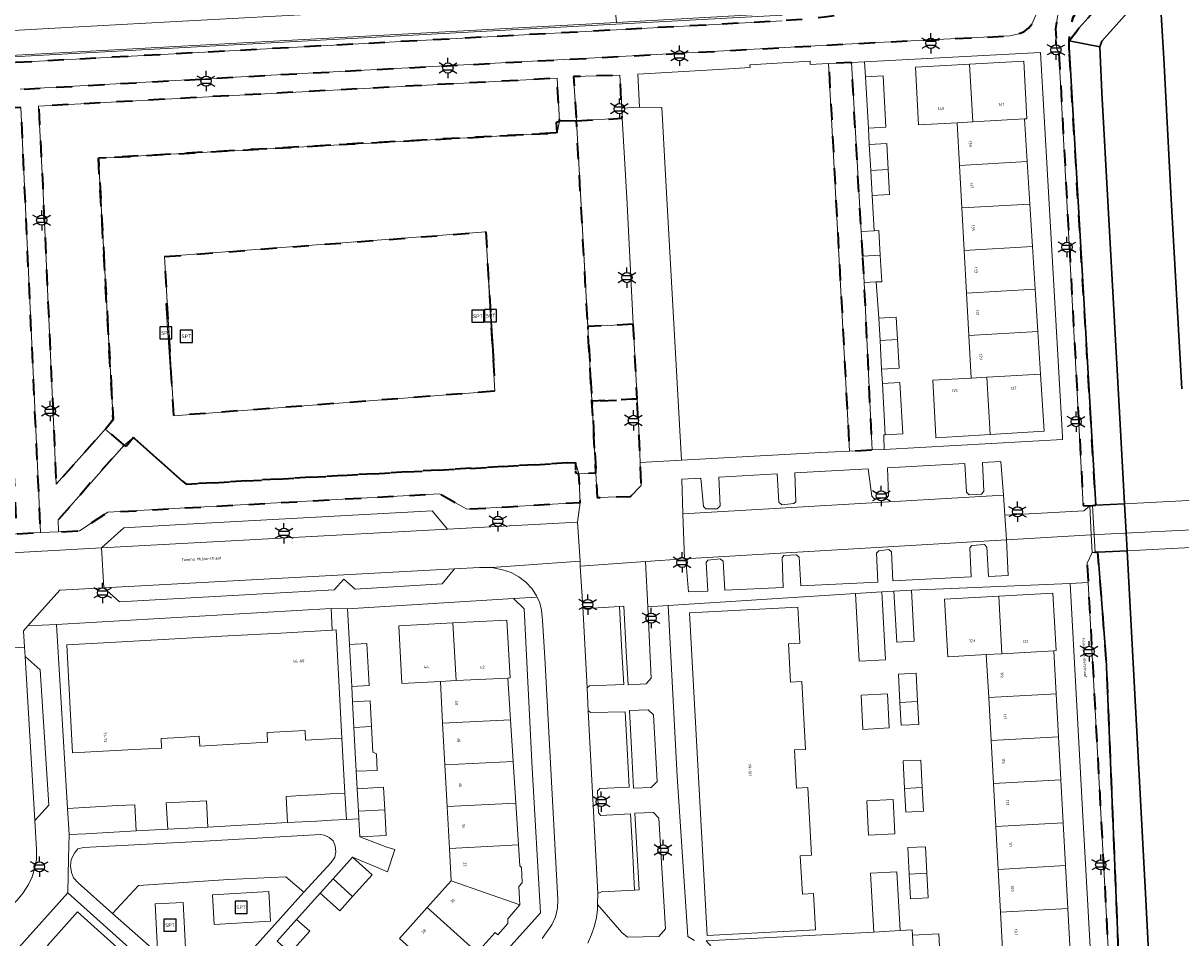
# Model space of a CAD drawing. Extents: x 105780 to 185197, y 477999 to 525027.
# Tile 72 of 562: x 106240 to 106384, y 478938 to 479051. Entities that reach past the tile are written whole.
import ezdxf
from ezdxf.enums import TextEntityAlignment as Align

# ---------------------------------------------------------------- set-up
doc = ezdxf.new("R2010")
doc.units = 0
doc.linetypes.add('XX-HIDDEN', pattern=[4, 2, -2])
for name, color, linetype, lineweight in [('B-GV-GR-HAAG_01-G', 252, 'GR-HAAG1', 13), ('B-GV-GR-MATERIAALGRENS-G', 252, 'XX-HIDDEN', 35), ('B-RO-IE-MEUBILAIR_WEGMEUBILAIR-S', 252, 'Continuous', 25), ('B-RO-IE-TERREINAFSCHEIDING_KUNSTMATIG_HEKWERK-G', 252, 'IE-TERREINAFSCHEIDING-KUNSTMATIG', 18), ('B-WE-GW-WATERGANG_SLOOT_INSTEEK-G', 252, 'Continuous', 30), ('B-XX-KG-KADASTRAAL_BEBOUWING-G', 252, 'Continuous', 20), ('B1-WE-KW-KUNSTWERK_DEK-BRUG', 252, 'Continuous', 18), ('B1-WE-KW-KUNSTWERK_LANDHOOFD-GV', 252, 'Continuous', 18), ('B1-WE-OG-BEBOUWING-T18', 7, 'Continuous', 18), ('B1-WE-OG-TERREIN_ERF-GV', 252, 'Continuous', 18), ('B1-WE-OG-TOPOGRAFIE-T18', 10, 'Continuous', 18), ('B1-WE-VH-VERHARDING_ASFALT-GV', 252, 'Continuous', 18), ('B1-WE-VH-VERHARDING_BEDRIJFSVLOERPLAAT-GV', 252, 'Continuous', 18), ('B1-WE-VH-VERHARDING_BETON-GV', 252, 'Continuous', 18), ('B1-WE-VH-VERHARDING_BETONSTRAATSTEEN-GV', 252, 'Continuous', 18), ('B1-WE-VH-VERHARDING_TEGEL-GV', 252, 'Continuous', 18), ('B1-WE-VH-VERHARDING_TEGEL_RUBBER-GV', 252, 'Continuous', 18)]:
    doc.layers.add(name, color=color, linetype=linetype, lineweight=lineweight)
doc.styles.add('NLCS-ISO', font='NLCS-ISO.ttf')
doc.styles.add('NLCS-ISO-M200-T18', font='NLCS-ISO.ttf', dxfattribs={"height": 0.36})
doc.linetypes.add('GR-HAAG1', pattern='A,6,[176,NLCS.shx,S=0.125,R=0,X=0,Y=0],-2', length=8)
doc.linetypes.add('IE-TERREINAFSCHEIDING-KUNSTMATIG', pattern='A,4,[82,NLCS.SHX,S=0.75,R=90,X=0,Y=0],4,-2', length=10)

# ---------------------------------------------------------------- blocks, each defined once
blk = doc.blocks.new('B-SIE-WEG_LICHTMAST-SO')
at = {"ltscale": 0.1}
for p, q in [((-1.1, 0.63), (-2.19, 1.27)), ((0, 1.27), (0, 2.53)), ((1.1, 0.63), (2.19, 1.27)), ((-1.1, -0.63), (-2.19, -1.27)), ((0, -1.27), (0, -2.53)), ((1.1, -0.63), (2.19, -1.27))]:
    blk.add_line(p, q, dxfattribs=at)
at = {"flags": 128}
for points in [[(-1.16, 0.5), (1.16, 0.5)], [(-1.16, -0.5), (1.16, -0.5)]]:
    blk.add_lwpolyline(points, dxfattribs=at)
at = {"ltscale": 0.1}
blk.add_circle((0, 0), 1.27, dxfattribs=at)
at = {"style": 'NLCS-ISO'}
blk.add_attdef('TYPE', text='', height=1.8, dxfattribs=at).set_placement((0, 2.53), align=Align.BOTTOM_CENTER)
blk = doc.blocks.new('SIE-WEG_SPEELTOESTEL-SO')
at = {"flags": 128}
blk.add_lwpolyline([(-0.75, -0.75), (0.75, -0.75), (0.75, 0.75), (-0.75, 0.75)], close=True, dxfattribs=at)
at = {"style": 'NLCS-ISO'}
blk.add_text('SPT', height=0.45, dxfattribs=at).set_placement((0, 0), align=Align.MIDDLE_CENTER)

msp = doc.modelspace()

# ---------------------------------------------------------------- linework, layer by layer
at = {"layer": 'B-GV-GR-HAAG_01-G', "flags": 128}
for points in [[(106317.487, 478984.455), (106309.388, 478983.889), (106309.698, 478978.821), (106310.181, 478978.602), (106314.267, 478978.855), (106314.796, 478978.884), (106315.099, 478973.248), (106315.321, 478969.11), (106317.576, 478969.234), (106318.206, 478969.937), (106317.766, 478978.827)], [(106318.93, 478957.097), (106318.486, 478965.38), (106317.811, 478966.022), (106315.491, 478965.944), (106315.743, 478961.247), (106316.012, 478956.248), (106318.194, 478956.358)], [(106319.15, 478952.537), (106318.473, 478953.237), (106316.178, 478953.151), (106316.414, 478948.757), (106316.689, 478943.632), (106316.141, 478943.582), (106312.004, 478943.355), (106311.562, 478943.164), (106311.54, 478941.787), (106314.57, 478938.334), (106315.251, 478937.742), (106319.141, 478937.817), (106319.964, 478938.757)], [(106278.999, 478948.34), (106278.888, 478949.111), (106278.639, 478949.707), (106278.165, 478950.113), (106277.51, 478950.402), (106277.062, 478950.505), (106262.634, 478949.675), (106247.595, 478948.89), (106246.887, 478948.704), (106246.454, 478948.179), (106246.074, 478947.401), (106245.992, 478946.561), (106246.113, 478945.781), (106246.357, 478945.096), (106246.912, 478944.487), (106251.211, 478940.672), (106254.43, 478944.182), (106265.638, 478944.914), (106272.74, 478945.224), (106274.987, 478943.322), (106278.393, 478947.019), (106278.848, 478947.693)]]:
    msp.add_lwpolyline(points, close=True, dxfattribs=at)
at = {"layer": 'B-GV-GR-MATERIAALGRENS-G', "flags": 128}
for points in [[(106381.131, 479069.058), (106379.695, 479067.952), (106377.105, 479066.071), (106374.308, 479064.297), (106372.027, 479062.983), (106369.743, 479061.694), (106366.614, 479060.087), (106363.425, 479058.605), (106360.179, 479057.25), (106358.532, 479056.635), (106356.871, 479056.057), (106355.197, 479055.518), (106353.511, 479055.018), (106351.814, 479054.556), (106350.111, 479054.107), (106348.4, 479053.693), (106346.68, 479053.314), (106344.953, 479052.97), (106343.219, 479052.662), (106341.487, 479052.384), (106339.75, 479052.146), (106338.007, 479051.95), (106336.26, 479051.795), (106334.51, 479051.682), (106213.021, 479045.081), (106204.316, 479044.608), (106182.893, 479043.429), (106162.275, 479042.329), (106162.57, 479039.073), (106165.12, 479039.153), (106172.428, 479039.678), (106217.398, 479042.073), (106231.52, 479042.713), (106239.716, 479043.176), (106271.678, 479044.983), (106317.382, 479047.409), (106343.888, 479048.881), (106362.823, 479049.811), (106363.775, 479050.021), (106364.544, 479050.338), (106365.14, 479050.774), (106365.556, 479051.259), (106366.396, 479053.153), (106367.87, 479055.859), (106368.437, 479056.637), (106368.974, 479057.237), (106369.733, 479057.918), (106370.545, 479058.533), (106380.909, 479064.626), (106382.149, 479065.491), (106383.397, 479066.592), (106383.42, 479066.888)], [(106370.219, 479047.762), (106370.183, 479048.373), (106370.2, 479049.222), (106370.306, 479050.631), (106370.631, 479052.055), (106371.262, 479053.092), (106372.136, 479054.192), (106373.278, 479055.258), (106374.564, 479056.36), (106376.177, 479057.245), (106375.185, 479058.675), (106372.634, 479057.307), (106371.743, 479056.707), (106371.026, 479056.157), (106370.365, 479055.481), (106369.75, 479054.671), (106369.283, 479053.859), (106368.863, 479052.912), (106368.492, 479050.709), (106368.652, 479048.161), (106368.921, 479047.733), (106371.486, 479000), (106371.953, 478991.433), (106372.743, 478991.364), (106373.101, 478991.407), (106373.494, 478991.455), (106373.004, 479000)], [(106377.788, 479057.908), (106377.648, 479057.866), (106376.177, 479057.245), (106374.564, 479056.36), (106373.278, 479055.258), (106372.136, 479054.192), (106371.262, 479053.092), (106370.631, 479052.055), (106370.306, 479050.631), (106370.2, 479049.222), (106371.446, 479050.83)], [(106344.508, 479022.419), (106344.323, 479025.483), (106343.113, 479046.518), (106340.277, 479046.371), (106342.861, 478998.183), (106345.704, 478998.335), (106345.617, 479000), (106344.707, 479019.134)], [(106308.9, 479039.275), (106314.61, 479039.57), (106314.541, 479040.82), (106314.313, 479044.94), (106308.551, 479044.752)], [(106306.495, 479037.755), (106306.413, 479039.078), (106306.8, 479039.199), (106306.507, 479044.552), (106260.852, 479042.118), (106242.012, 479041.066), (106242.514, 479031.202), (106243.935, 479000), (106244.195, 478994.07), (106249.5, 479000), (106250.308, 479000.913), (106251.283, 479002.126), (106249.444, 479034.609), (106282.29, 479036.458)], [(106239.818, 479040.926), (106236.822, 479040.775), (106239.266, 478987.911), (106242.262, 478988.065), (106241.701, 479000)], [(106308.9, 479039.275), (106306.8, 479039.199), (106306.413, 479039.078), (106306.495, 479037.755), (106282.29, 479036.458), (106249.444, 479034.609), (106251.283, 479002.126), (106250.308, 479000.913), (106251.375, 479000), (106252.63, 478998.927), (106252.883, 478998.772), (106253.806, 478999.865), (106260.349, 478994.059), (106308.771, 478996.772), (106308.823, 478995.457), (106309.203, 478995.361), (106311.329, 478995.487), (106311.079, 479000), (106310.836, 479004.379), (106310.321, 479013.669)], [(106257.685, 479022.372), (106297.635, 479025.433), (106298.229, 479015.028), (106298.764, 479005.627), (106258.814, 479002.566)], [(106315.971, 479013.96), (106310.321, 479013.669), (106310.836, 479004.379), (106316.449, 479004.668)], [(106316.449, 479004.668), (106310.836, 479004.379), (106311.079, 479000), (106311.329, 478995.487), (106311.469, 478992.398), (106315.641, 478992.538), (106316.971, 478993.919), (106316.839, 478996.759), (106316.689, 479000)], [(106253.806, 478999.865), (106252.883, 478998.772), (106252.63, 478998.927), (106244.437, 478989.639), (106244.501, 478988.128), (106247.103, 478988.287), (106250.63, 478990.574), (106291.887, 478992.889), (106295.266, 478990.975), (106300.451, 478991.254), (106309.378, 478991.811), (106309.203, 478995.361), (106308.823, 478995.457), (106308.771, 478996.772), (106260.349, 478994.059)], [(106326.178, 478863.469), (106363.963, 478905.319), (106374.921, 478917.815), (106376.564, 478919.773), (106376.964, 478920.552), (106377.033, 478921.254), (106376.388, 478934.659), (106375.513, 478955.518), (106374.808, 478972.319), (106373.767, 478985.61), (106373.419, 478985.592), (106373.059, 478985.574), (106372.424, 478984.261), (106372.557, 478981.822), (106373.993, 478955.433), (106375.818, 478921.895), (106347.354, 478890.055), (106339.194, 478880.926), (106314.272, 478853.162), (106292.405, 478828.801), (106283.996, 478819.502), (106284.236, 478815.822), (106286.561, 478818.452), (106287.098, 478819.426), (106287.755, 478820.533), (106289.029, 478822.039)]]:
    msp.add_lwpolyline(points, close=True, dxfattribs=at)
at = {"layer": 'B-RO-IE-TERREINAFSCHEIDING_KUNSTMATIG_HEKWERK-G', "flags": 128}
for points in [[(106306.8, 479039.199), (106306.495, 479037.755), (106249.444, 479034.609), (106251.283, 479002.126), (106250.308, 479000.913)], [(106311.329, 478995.487), (106308.9, 479039.275)], [(106297.952, 479019.753), (106298.652, 479009.45)], [(106257.838, 479016.552), (106258.538, 479006.249)], [(106252.63, 478998.927), (106253.806, 478999.865), (106260.349, 478994.059), (106308.771, 478996.772), (106309.203, 478995.361)]]:
    msp.add_lwpolyline(points, dxfattribs=at)
at = {"layer": 'B-WE-GW-WATERGANG_SLOOT_INSTEEK-G', "flags": 128}
for points in [[(106381.574, 479053.176), (106384.667, 479054.938), (106379.646, 479058.369), (106378.847, 479058.227), (106377.788, 479057.908), (106371.446, 479050.83), (106370.2, 479049.222), (106373.997, 479048.445), (106374.252, 479049.167), (106378.524, 479053.934), (106379.769, 479054.179), (106380.175, 479054.132)], [(106373.997, 479048.445), (106370.2, 479049.222), (106370.183, 479048.373), (106370.219, 479047.762), (106373.004, 479000), (106373.494, 478991.455), (106377.072, 478991.634), (106376.612, 479000), (106374.247, 479042.796)]]:
    msp.add_lwpolyline(points, close=True, dxfattribs=at)
for points in [[(106385.462, 479056.829), (106383.956, 479057.582), (106382.661, 479058.072), (106381.372, 479058.444), (106380.201, 479058.468), (106379.646, 479058.369), (106384.667, 479054.938), (106381.574, 479053.176), (106381.97, 479047.024), (106382.86, 479029.502), (106384.199, 479005.929)], [(106378.524, 479053.934), (106374.252, 479049.167), (106373.997, 479048.445), (106374.247, 479042.796), (106376.612, 479000), (106377.072, 478991.634), (106377.272, 478988.002), (106377.393, 478985.794), (106379.714, 478942.385), (106380.575, 478926.287)], [(106384.199, 479005.929), (106382.86, 479029.502), (106381.97, 479047.024), (106381.574, 479053.176)], [(106380.575, 478926.287), (106379.714, 478942.385), (106377.393, 478985.794), (106373.767, 478985.61), (106374.808, 478972.319), (106375.513, 478955.518), (106376.388, 478934.659)]]:
    msp.add_lwpolyline(points, dxfattribs=at)
at = {"layer": 'B-XX-KG-KADASTRAAL_BEBOUWING-G', "flags": 128}
for points in [[(106357.789, 479046.3), (106351.06, 479045.911), (106351.466, 479038.745), (106356.245, 479039.01), (106358.195, 479039.121)], [(106357.789, 479046.3), (106358.195, 479039.121), (106364.639, 479039.486), (106364.927, 479039.508), (106364.539, 479046.69)], [(106344.863, 479044.733), (106345.214, 479038.343), (106347.391, 479038.462), (106347.04, 479044.852)], [(106364.639, 479039.486), (106358.195, 479039.121), (106356.245, 479039.01), (106356.537, 479033.718), (106364.97, 479034.196)], [(106345.325, 479036.326), (106345.503, 479033.093), (106347.679, 479033.216), (106347.502, 479036.445)], [(106347.679, 479033.216), (106345.503, 479033.093), (106345.674, 479029.976), (106347.851, 479030.095)], [(106364.97, 479034.196), (106356.537, 479033.718), (106356.829, 479028.426), (106365.302, 479028.907)], [(106365.302, 479028.907), (106356.829, 479028.426), (106357.121, 479023.134), (106365.633, 479023.616)], [(106345.918, 479025.57), (106344.323, 479025.483), (106344.508, 479022.419), (106346.704, 479022.544), (106346.536, 479025.604)], [(106365.633, 479023.616), (106357.121, 479023.134), (106357.413, 479017.842), (106365.965, 479018.327)], [(106346.704, 479022.544), (106344.508, 479022.419), (106344.707, 479019.134), (106346.173, 479019.214), (106346.884, 479019.253)], [(106365.965, 479018.327), (106357.413, 479017.842), (106357.705, 479012.55), (106366.296, 479013.037)], [(106346.511, 479014.73), (106346.665, 479011.924), (106348.842, 479012.048), (106348.688, 479014.849)], [(106366.296, 479013.037), (106357.705, 479012.55), (106357.997, 479007.256), (106359.947, 479007.369), (106366.628, 479007.748)], [(106348.842, 479012.048), (106346.665, 479011.924), (106346.86, 479008.379), (106349.037, 479008.498)], [(106359.947, 479007.369), (106357.997, 479007.256), (106353.217, 479007.013), (106353.614, 479000), (106353.623, 478999.837), (106356.346, 479000), (106360.351, 479000.24)], [(106366.628, 479007.748), (106359.947, 479007.369), (106360.351, 479000.24), (106367.073, 479000.642)], [(106346.959, 479006.582), (106347.308, 479000.222), (106349.485, 479000.341), (106349.136, 479006.701)], [(106343.627, 478980.486), (106344.08, 478972.048), (106347.351, 478972.224), (106346.898, 478980.662)], [(106350.588, 478980.896), (106348.402, 478980.778), (106348.745, 478974.432), (106350.931, 478974.55)], [(106361.427, 478980.149), (106354.697, 478979.775), (106355.105, 478972.618), (106359.885, 478972.878), (106361.835, 478972.989)], [(106361.427, 478980.149), (106361.835, 478972.989), (106368.277, 478973.355), (106368.556, 478973.376), (106368.171, 478980.524)], [(106325.159, 478937.935), (106338.623, 478938.657), (106338.402, 478943.169), (106337.005, 478943.092), (106336.743, 478947.845), (106338.14, 478947.922), (106337.675, 478956.35), (106336.278, 478956.273), (106336.016, 478961.016), (106337.413, 478961.093), (106336.943, 478969.531), (106335.55, 478969.454), (106335.288, 478974.207), (106336.685, 478974.284), (106336.439, 478978.787), (106322.975, 478978.065)], [(106293.535, 478976.806), (106293.928, 478969.647), (106300.362, 478969.966), (106300.663, 478970.006), (106300.264, 478977.176)], [(106278.531, 478975.91), (106272.131, 478975.561), (106265.554, 478975.203), (106258.956, 478974.843), (106252.366, 478974.484), (106245.502, 478974.11), (106246.224, 478960.663), (106253.099, 478961.028), (106257.302, 478961.251), (106257.267, 478962.448), (106259.624, 478962.584), (106261.981, 478962.719), (106262.079, 478961.504), (106266.288, 478961.751), (106270.496, 478961.998), (106270.443, 478963.173), (106272.798, 478963.307), (106275.154, 478963.441), (106275.222, 478962.223), (106279.743, 478962.473), (106279.04, 478975.938)], [(106293.535, 478976.806), (106286.806, 478976.437), (106287.198, 478969.294), (106291.981, 478969.55), (106293.928, 478969.647)], [(106280.671, 478974.126), (106280.953, 478968.913), (106283.13, 478969.03), (106282.848, 478974.243)], [(106368.277, 478973.355), (106361.835, 478972.989), (106359.885, 478972.878), (106360.18, 478967.536), (106368.569, 478968)], [(106300.362, 478969.966), (106293.928, 478969.647), (106291.981, 478969.55), (106292.261, 478964.357), (106300.694, 478964.776)], [(106348.961, 478970.431), (106349.15, 478966.926), (106351.336, 478967.047), (106351.147, 478970.549)], [(106281.056, 478966.996), (106281.229, 478963.809), (106283.406, 478963.917), (106283.233, 478967.113)], [(106347.576, 478968.015), (106344.305, 478967.839), (106344.534, 478963.58), (106347.805, 478963.756)], [(106351.336, 478967.047), (106349.15, 478966.926), (106349.304, 478964.085), (106351.49, 478964.203)], [(106368.569, 478968), (106360.18, 478967.536), (106360.476, 478962.194), (106368.861, 478962.658)], [(106300.694, 478964.776), (106292.261, 478964.357), (106292.541, 478959.164), (106301.026, 478959.585)], [(106283.406, 478963.917), (106281.229, 478963.809), (106281.4, 478960.645), (106281.523, 478958.38), (106284.105, 478958.468), (106284.05, 478960.55), (106283.577, 478960.762)], [(106368.861, 478962.658), (106360.476, 478962.194), (106360.771, 478956.852), (106369.153, 478957.315)], [(106349.544, 478959.646), (106349.728, 478956.242), (106351.914, 478956.363), (106351.73, 478959.764)], [(106301.026, 478959.585), (106292.541, 478959.164), (106292.821, 478953.972), (106301.358, 478954.396)], [(106369.153, 478957.315), (106360.771, 478956.852), (106361.067, 478951.51), (106369.445, 478951.973)], [(106280.11, 478955.646), (106278.28, 478955.546), (106276.45, 478955.445), (106274.619, 478955.344), (106272.789, 478955.244), (106272.968, 478951.978), (106274.798, 478952.079), (106276.629, 478952.179), (106278.459, 478952.28), (106280.289, 478952.38)], [(106281.64, 478956.202), (106281.79, 478953.424), (106285.057, 478953.586), (106284.906, 478956.378)], [(106351.914, 478956.363), (106349.728, 478956.242), (106349.887, 478953.3), (106352.073, 478953.418)], [(106251.877, 478954.097), (106249.792, 478953.983), (106247.707, 478953.868), (106245.622, 478953.754), (106245.801, 478950.488), (106247.886, 478950.602), (106249.971, 478950.716), (106252.056, 478950.831), (106254.141, 478950.945), (106253.962, 478954.211)], [(106260.384, 478954.563), (106257.887, 478954.426), (106258.066, 478951.16), (106260.563, 478951.297), (106263.06, 478951.434), (106262.881, 478954.7)], [(106301.358, 478954.396), (106292.821, 478953.972), (106293.101, 478948.779), (106301.69, 478949.206)], [(106348.283, 478954.85), (106345.012, 478954.674), (106345.241, 478950.415), (106348.512, 478950.591)], [(106285.057, 478953.586), (106281.79, 478953.424), (106281.842, 478952.465), (106281.964, 478950.211), (106285.23, 478950.387)], [(106369.445, 478951.973), (106361.067, 478951.51), (106361.362, 478946.168), (106369.736, 478946.631)], [(106301.69, 478949.206), (106293.101, 478948.779), (106293.318, 478944.751), (106301.874, 478941.762), (106301.738, 478944.043), (106302.145, 478944.473), (106302.061, 478946.398), (106301.857, 478946.604)], [(106350.126, 478948.87), (106350.305, 478945.557), (106352.491, 478945.678), (106352.312, 478948.988)], [(106281.053, 478947.681), (106278.639, 478944.991), (106281.072, 478942.8), (106283.49, 478945.494)], [(106348.767, 478945.853), (106345.496, 478945.677), (106345.887, 478938.377), (106349.158, 478938.553)], [(106352.491, 478945.678), (106350.305, 478945.557), (106350.469, 478942.524), (106352.655, 478942.642)], [(106369.736, 478946.631), (106361.362, 478946.168), (106361.658, 478940.826), (106370.028, 478941.289)], [(106278.639, 478944.991), (106277.041, 478943.21), (106279.478, 478941.023), (106281.072, 478942.8)], [(106301.874, 478941.762), (106293.318, 478944.751), (106290.353, 478941.438), (106296.573, 478935.836), (106298.794, 478938.315), (106299.132, 478938.015), (106300.392, 478939.435), (106300.369, 478940.034)], [(106290.353, 478941.438), (106286.886, 478937.563), (106293.103, 478931.963), (106296.573, 478935.836)], [(106370.028, 478941.289), (106361.658, 478940.826), (106361.953, 478935.485), (106370.32, 478935.948)], [(106253.662, 478936.087), (106253.036, 478935.322), (106246.863, 478940.877), (106243.113, 478936.708), (106249.299, 478931.144), (106249.185, 478931.016), (106250.726, 478929.74), (106255.196, 478934.748)], [(106274.099, 478939.931), (106271.692, 478937.248), (106273.314, 478935.788), (106275.724, 478938.473)], [(106350.713, 478937.994), (106350.881, 478934.872), (106354.155, 478935.054), (106353.986, 478938.17)]]:
    msp.add_lwpolyline(points, close=True, dxfattribs=at)
at = {"layer": 'B1-WE-KW-KUNSTWERK_DEK-BRUG', "flags": 128}
msp.add_lwpolyline([(106373.419, 478985.592), (106389.309, 478986.397), (106389.738, 478986.419), (106389.63, 478988.606), (106389.449, 478992.253), (106389.02, 478992.232), (106373.101, 478991.407), (106372.743, 478991.364), (106372.938, 478987.79), (106373.059, 478985.574)], close=True, dxfattribs=at)
at = {"layer": 'B1-WE-KW-KUNSTWERK_LANDHOOFD-GV', "flags": 128}
msp.add_lwpolyline([(106373.101, 478991.407), (106372.743, 478991.364), (106372.938, 478987.79), (106373.059, 478985.574), (106373.419, 478985.592)], close=True, dxfattribs=at)
at = {"layer": 'B1-WE-OG-TERREIN_ERF-GV', "flags": 128}
for points in [[(106366.622, 479047.767), (106344.742, 479046.606), (106344.863, 479044.733), (106347.04, 479044.852), (106347.391, 479038.462), (106345.214, 479038.343), (106345.325, 479036.326), (106347.502, 479036.445), (106347.679, 479033.216), (106347.851, 479030.095), (106345.674, 479029.976), (106345.918, 479025.57), (106346.536, 479025.604), (106346.704, 479022.544), (106346.884, 479019.253), (106346.173, 479019.214), (106346.511, 479014.73), (106348.688, 479014.849), (106348.842, 479012.048), (106349.037, 479008.498), (106346.86, 479008.379), (106346.959, 479006.582), (106349.136, 479006.701), (106349.485, 479000.341), (106347.308, 479000.222), (106347.147, 479000.213), (106347.152, 479000), (106347.193, 478998.394), (106369.369, 478999.612), (106369.347, 479000)], [(106340.277, 479046.371), (106339.479, 479046.33), (106337.997, 479046.253), (106337.97, 479046.688), (106330.484, 479046.22), (106330.506, 479045.87), (106326.534, 479045.622), (106316.538, 479045.052), (106316.764, 479040.935), (106319.527, 479040.898), (106319.993, 479032.536), (106321.807, 479000), (106321.97, 478997.064), (106339.305, 478997.992), (106342.001, 478998.137), (106342.861, 478998.183)], [(106344.863, 479044.733), (106344.742, 479046.606), (106343.113, 479046.518), (106344.323, 479025.483), (106345.918, 479025.57), (106345.674, 479029.976), (106345.503, 479033.093), (106345.325, 479036.326), (106345.214, 479038.343)], [(106357.997, 479007.256), (106357.705, 479012.55), (106357.413, 479017.842), (106357.121, 479023.134), (106356.829, 479028.426), (106356.537, 479033.718), (106356.245, 479039.01), (106351.466, 479038.745), (106351.06, 479045.911), (106357.789, 479046.3), (106364.539, 479046.69), (106364.927, 479039.508), (106364.639, 479039.486), (106364.97, 479034.196), (106365.302, 479028.907), (106365.633, 479023.616), (106365.965, 479018.327), (106366.296, 479013.037), (106366.628, 479007.748), (106367.073, 479000.642), (106360.351, 479000.24), (106356.346, 479000), (106353.623, 478999.837), (106353.614, 479000), (106353.217, 479007.013)], [(106346.173, 479019.214), (106344.707, 479019.134), (106345.617, 479000), (106345.704, 478998.335), (106347.193, 478998.394), (106347.152, 479000), (106347.147, 479000.213), (106347.308, 479000.222), (106346.959, 479006.582), (106346.86, 479008.379), (106346.665, 479011.924), (106346.511, 479014.73)], [(106279.743, 478962.473), (106275.222, 478962.223), (106275.154, 478963.441), (106272.798, 478963.307), (106270.443, 478963.173), (106270.496, 478961.998), (106266.288, 478961.751), (106262.079, 478961.504), (106261.981, 478962.719), (106259.624, 478962.584), (106257.267, 478962.448), (106257.302, 478961.251), (106253.099, 478961.028), (106246.224, 478960.663), (106245.502, 478974.11), (106252.366, 478974.484), (106258.956, 478974.843), (106265.554, 478975.203), (106272.131, 478975.561), (106278.531, 478975.91), (106278.384, 478978.589), (106244.235, 478976.639), (106245.622, 478953.754), (106247.707, 478953.868), (106249.792, 478953.983), (106251.877, 478954.097), (106253.962, 478954.211), (106254.141, 478950.945), (106258.066, 478951.16), (106257.887, 478954.426), (106260.384, 478954.563), (106262.881, 478954.7), (106263.06, 478951.434), (106272.968, 478951.978), (106272.789, 478955.244), (106274.619, 478955.344), (106276.45, 478955.445), (106278.28, 478955.546), (106280.11, 478955.646)], [(106281.64, 478956.202), (106281.523, 478958.38), (106281.4, 478960.645), (106281.229, 478963.809), (106281.056, 478966.996), (106280.953, 478968.913), (106280.671, 478974.126), (106280.43, 478978.582), (106278.384, 478978.589), (106278.531, 478975.91), (106279.04, 478975.938), (106279.743, 478962.473), (106280.11, 478955.646), (106280.289, 478952.38), (106281.842, 478952.465), (106281.79, 478953.424)], [(106325.159, 478937.935), (106322.975, 478978.065), (106336.439, 478978.787), (106336.685, 478974.284), (106335.288, 478974.207), (106335.55, 478969.454), (106336.943, 478969.531), (106337.413, 478961.093), (106336.016, 478961.016), (106336.278, 478956.273), (106337.675, 478956.35), (106338.14, 478947.922), (106336.743, 478947.845), (106337.005, 478943.092), (106338.402, 478943.169), (106338.623, 478938.657)], [(106349.15, 478966.926), (106348.961, 478970.431), (106351.147, 478970.549), (106351.336, 478967.047), (106351.49, 478964.203), (106349.304, 478964.085)], [(106347.576, 478968.015), (106347.805, 478963.756), (106344.534, 478963.58), (106344.305, 478967.839)], [(106351.914, 478956.363), (106352.073, 478953.418), (106349.887, 478953.3), (106349.728, 478956.242), (106349.544, 478959.646), (106351.73, 478959.764)], [(106348.283, 478954.85), (106348.512, 478950.591), (106345.241, 478950.415), (106345.012, 478954.674)], [(106350.305, 478945.557), (106350.126, 478948.87), (106352.312, 478948.988), (106352.491, 478945.678), (106352.655, 478942.642), (106350.469, 478942.524)]]:
    msp.add_lwpolyline(points, close=True, dxfattribs=at)
for points in [[(106373.602, 478922.502), (106371.967, 478951.299), (106370.302, 478981.727), (106350.588, 478980.896), (106350.931, 478974.55), (106348.745, 478974.432), (106348.402, 478980.778), (106346.898, 478980.662), (106347.351, 478972.224), (106344.08, 478972.048), (106343.627, 478980.486), (106320.296, 478978.989), (106321.433, 478957.706), (106322.768, 478937.829), (106323.572, 478937.332)], [(106361.953, 478935.485), (106361.658, 478940.826), (106361.362, 478946.168), (106361.067, 478951.51), (106360.771, 478956.852), (106360.476, 478962.194), (106360.18, 478967.536), (106359.885, 478972.878), (106355.105, 478972.618), (106354.697, 478979.775), (106361.427, 478980.149), (106368.171, 478980.524), (106368.556, 478973.376), (106368.277, 478973.355), (106368.569, 478968), (106368.861, 478962.658), (106369.153, 478957.315), (106369.445, 478951.973), (106369.736, 478946.631), (106370.028, 478941.289), (106370.32, 478935.948)], [(106279.764, 478913.326), (106304.428, 478940.747), (106303.382, 478958.762), (106302.395, 478978.568), (106301.067, 478979.833), (106280.43, 478978.582), (106280.671, 478974.126), (106282.848, 478974.243), (106283.13, 478969.03), (106280.953, 478968.913), (106281.056, 478966.996), (106283.233, 478967.113), (106283.406, 478963.917), (106283.577, 478960.762), (106284.05, 478960.55), (106284.105, 478958.468), (106281.523, 478958.38), (106281.64, 478956.202), (106284.906, 478956.378), (106285.057, 478953.586), (106285.23, 478950.387), (106281.964, 478950.211), (106285.309, 478948.922), (106286.297, 478948.619), (106285.424, 478945.877), (106284.256, 478946.348), (106281.053, 478947.681), (106283.49, 478945.494), (106281.072, 478942.8), (106279.478, 478941.023), (106277.041, 478943.21), (106274.099, 478939.931), (106275.724, 478938.473), (106273.314, 478935.788)], [(106286.886, 478937.563), (106290.353, 478941.438), (106293.318, 478944.751), (106293.101, 478948.779), (106292.821, 478953.972), (106292.541, 478959.164), (106292.261, 478964.357), (106291.981, 478969.55), (106287.198, 478969.294), (106286.806, 478976.437), (106293.535, 478976.806), (106300.264, 478977.176), (106300.663, 478970.006), (106300.362, 478969.966), (106300.694, 478964.776), (106301.026, 478959.585), (106301.358, 478954.396), (106301.69, 478949.206), (106301.857, 478946.604), (106302.061, 478946.398), (106302.145, 478944.473), (106301.738, 478944.043), (106301.874, 478941.762), (106300.369, 478940.034), (106300.392, 478939.435), (106299.132, 478938.015), (106298.794, 478938.315), (106296.573, 478935.836)], [(106325.029, 478937.294), (106338.656, 478937.988), (106345.887, 478938.377), (106345.496, 478945.677), (106348.767, 478945.853), (106349.158, 478938.553), (106350.678, 478938.635), (106350.713, 478937.994), (106353.986, 478938.17), (106354.155, 478935.054)], [(106253.662, 478936.087), (106245.662, 478943.259), (106200.691, 478893.177)], [(106243.113, 478936.708), (106246.863, 478940.877), (106253.036, 478935.322)]]:
    msp.add_lwpolyline(points, dxfattribs=at)
at = {"layer": 'B1-WE-VH-VERHARDING_ASFALT-GV', "flags": 128}
for points in [[(106372.938, 478987.79), (106389.63, 478988.606), (106389.449, 478992.253), (106389.02, 478992.232), (106373.101, 478991.407), (106372.743, 478991.364)], [(106309.054, 478989.337), (106292.862, 478988.467), (106249.822, 478986.154), (106250.142, 478981.177), (106293.747, 478983.524), (106296.864, 478983.725), (106298.4, 478983.691), (106309.351, 478984.491)], [(106373.059, 478985.574), (106373.419, 478985.592), (106389.309, 478986.397), (106389.738, 478986.419), (106389.63, 478988.606), (106372.938, 478987.79)]]:
    msp.add_lwpolyline(points, close=True, dxfattribs=at)
msp.add_lwpolyline([(106310.306, 478937.001), (106310.778, 478938.069), (106311.141, 478939.16), (106311.391, 478940.167), (106311.529, 478941.236), (106311.54, 478941.787), (106311.562, 478943.164), (106310.382, 478965.87), (106310.231, 478968.723), (106309.698, 478978.821), (106309.388, 478983.889), (106309.351, 478984.491), (106298.4, 478983.691), (106299.712, 478983.428), (106300.773, 478983.093), (106301.726, 478982.555), (106302.608, 478981.896), (106303.381, 478981.073), (106303.94, 478980.199), (106304.025, 478980.012), (106304.342, 478979.316), (106304.578, 478978.415), (106304.697, 478977.133), (106304.97, 478972.507), (106306.6, 478942.373), (106306.559, 478941.328), (106306.284, 478940.251), (106305.846, 478939.264), (106304.66, 478937.586)], dxfattribs=at)
at = {"layer": 'B1-WE-VH-VERHARDING_BEDRIJFSVLOERPLAAT-GV', "flags": 128}
msp.add_lwpolyline([(106377.072, 478991.634), (106373.494, 478991.455), (106373.101, 478991.407), (106373.419, 478985.592), (106373.767, 478985.61), (106377.393, 478985.794), (106377.272, 478988.002)], close=True, dxfattribs=at)
at = {"layer": 'B1-WE-VH-VERHARDING_BETON-GV', "flags": 128}
for points in [[(106313.606, 479054.592), (106313.324, 479057.681), (106206.487, 479051.821), (106206.862, 479048.744), (106221.654, 479049.55), (106246.246, 479050.901), (106258.373, 479051.565), (106279.98, 479052.743), (106290.053, 479053.292), (106300.949, 479053.891), (106310.276, 479054.408)], [(106313.889, 479051.503), (106313.606, 479054.592), (106310.276, 479054.408), (106300.949, 479053.891), (106290.053, 479053.292), (106279.98, 479052.743), (106258.373, 479051.565), (106246.246, 479050.901), (106221.654, 479049.55), (106206.862, 479048.744), (106207.236, 479045.667)]]:
    msp.add_lwpolyline(points, close=True, dxfattribs=at)
at = {"layer": 'B1-WE-VH-VERHARDING_BETONSTRAATSTEEN-GV', "flags": 128}
for points in [[(106334.474, 479052.391), (106334.43, 479052.655), (106313.889, 479051.503), (106207.236, 479045.667), (106204.244, 479045.505), (106204.258, 479045.328)], [(106314.61, 479039.57), (106308.9, 479039.275), (106310.321, 479013.669), (106315.971, 479013.96), (106315.199, 479028.953)], [(106345.185, 478995.97), (106336.068, 478995.473), (106336.206, 478991.876), (106335.952, 478991.675), (106334.447, 478991.514), (106334.095, 478991.829), (106333.882, 478995.354), (106326.599, 478994.957), (106326.795, 478991.38), (106326.401, 478991.024), (106324.988, 478990.986), (106324.706, 478991.275), (106324.383, 478994.836), (106322.001, 478994.706), (106322.157, 478990.383), (106362.013, 478992.712), (106361.712, 478996.892), (106359.399, 478996.746), (106359.583, 478993.207), (106359.3, 478992.808), (106357.751, 478992.742), (106357.438, 478993.059), (106357.203, 478996.626), (106347.577, 478996.101), (106347.708, 478992.625), (106347.458, 478992.345), (106345.968, 478992.264), (106345.635, 478992.599)], [(106362.194, 478990.203), (106362.013, 478992.712), (106322.157, 478990.383), (106322.359, 478984.796), (106362.415, 478987.138)], [(106290.971, 478990.743), (106259.729, 478989.061), (106252.622, 478988.626), (106249.822, 478986.154), (106292.862, 478988.467)], [(106357.828, 478986.157), (106358.077, 478986.456), (106359.675, 478986.553), (106359.966, 478986.254), (106360.166, 478982.608), (106362.588, 478982.711), (106362.415, 478987.138), (106322.359, 478984.796), (106322.525, 478984.647), (106322.831, 478980.662), (106325.244, 478980.775), (106325.039, 478984.333), (106325.269, 478984.63), (106326.803, 478984.803), (106327.145, 478984.478), (106327.372, 478980.881), (106334.628, 478981.239), (106334.485, 478984.928), (106334.717, 478985.187), (106336.293, 478985.303), (106336.615, 478984.996), (106336.819, 478981.438), (106346.381, 478981.893), (106346.223, 478985.502), (106346.502, 478985.793), (106347.772, 478985.941), (106348.082, 478985.663), (106348.28, 478982.036), (106357.987, 478982.528)], [(106244.634, 478980.885), (106250.142, 478981.177), (106249.822, 478986.154), (106226.765, 478984.863), (106227.091, 478979.817), (106230.171, 478979.976), (106232.684, 478977.733), (106235.061, 478975.612), (106235.204, 478973.47), (106240.274, 478973.817), (106240.133, 478975.821), (106240.68, 478976.436)], [(106279.973, 478982.256), (106281.368, 478981.005), (106292.197, 478981.667), (106293.747, 478983.524), (106250.142, 478981.177), (106252.066, 478979.429), (106278.768, 478980.912)], [(106314.267, 478978.855), (106310.181, 478978.602), (106309.698, 478978.821), (106310.231, 478968.723), (106310.51, 478969.004), (106314.782, 478969.16), (106314.566, 478973.218)], [(106240.355, 478972.657), (106241.532, 478952.232), (106243.284, 478954.166), (106242.217, 478970.97)], [(106314.963, 478965.748), (106310.703, 478965.662), (106310.382, 478965.87), (106311.562, 478943.164), (106312.004, 478943.355), (106316.141, 478943.582), (106315.868, 478948.726), (106315.636, 478953.082), (106311.929, 478952.885), (106311.653, 478953.178), (106311.506, 478955.937), (106311.801, 478956.214), (106315.46, 478956.408), (106315.204, 478961.217)]]:
    msp.add_lwpolyline(points, close=True, dxfattribs=at)
msp.add_lwpolyline([(106229.367, 478930.545), (106238.243, 478941.197), (106239.341, 478942.319), (106240.076, 478943.264), (106240.758, 478944.274), (106241.216, 478945.243), (106241.55, 478946.343), (106241.727, 478947.415), (106241.766, 478948.685), (106241.532, 478952.232), (106240.355, 478972.657), (106240.274, 478973.817), (106235.204, 478973.47), (106235.279, 478972.34), (106236.461, 478952.003), (106236.581, 478949.994), (106236.516, 478948.673), (106236.319, 478947.601), (106235.951, 478946.607), (106235.512, 478945.826), (106234.432, 478944.538), (106196.098, 478901.931)], dxfattribs=at)
at = {"layer": 'B1-WE-VH-VERHARDING_TEGEL-GV', "flags": 128}
for points in [[(106334.474, 479052.391), (106204.258, 479045.328), (106204.316, 479044.608), (106213.021, 479045.081), (106334.51, 479051.682)], [(106366.396, 479053.153), (106365.556, 479051.259), (106365.14, 479050.774), (106364.544, 479050.338), (106363.775, 479050.021), (106362.823, 479049.811), (106343.888, 479048.881), (106317.382, 479047.409), (106271.678, 479044.983), (106239.716, 479043.176)], [(106239.818, 479040.926), (106241.701, 479000), (106242.262, 478988.065), (106244.501, 478988.128), (106244.437, 478989.639), (106252.63, 478998.927), (106251.375, 479000), (106250.308, 479000.913), (106249.5, 479000), (106244.195, 478994.07), (106243.935, 479000), (106242.514, 479031.202), (106242.012, 479041.066), (106260.852, 479042.118), (106306.507, 479044.552), (106306.8, 479039.199), (106308.9, 479039.275), (106308.551, 479044.752), (106314.313, 479044.94), (106314.541, 479040.82), (106316.764, 479040.935), (106316.538, 479045.052), (106326.534, 479045.622), (106330.506, 479045.87), (106330.484, 479046.22), (106337.97, 479046.688), (106337.997, 479046.253), (106339.479, 479046.33), (106340.277, 479046.371), (106343.113, 479046.518), (106344.742, 479046.606), (106366.622, 479047.767), (106369.347, 479000), (106369.369, 478999.612), (106347.193, 478998.394), (106345.704, 478998.335), (106342.861, 478998.183), (106342.001, 478998.137), (106339.305, 478997.992), (106321.97, 478997.064), (106316.839, 478996.759), (106316.971, 478993.919), (106315.641, 478992.538), (106311.469, 478992.398), (106311.329, 478995.487), (106309.203, 478995.361), (106309.378, 478991.811), (106309.054, 478989.337), (106309.351, 478984.491), (106309.388, 478983.889), (106317.487, 478984.455), (106322.359, 478984.796), (106322.157, 478990.383), (106322.001, 478994.706), (106324.383, 478994.836), (106324.706, 478991.275), (106324.988, 478990.986), (106326.401, 478991.024), (106326.795, 478991.38), (106326.599, 478994.957), (106333.882, 478995.354), (106334.095, 478991.829), (106334.447, 478991.514), (106335.952, 478991.675), (106336.206, 478991.876), (106336.068, 478995.473), (106345.185, 478995.97), (106345.635, 478992.599), (106345.968, 478992.264), (106347.458, 478992.345), (106347.708, 478992.625), (106347.577, 478996.101), (106357.203, 478996.626), (106357.438, 478993.059), (106357.751, 478992.742), (106359.3, 478992.808), (106359.583, 478993.207), (106359.399, 478996.746), (106361.712, 478996.892), (106362.013, 478992.712), (106362.194, 478990.203), (106372.018, 478990.751), (106372.743, 478991.364), (106371.953, 478991.433), (106371.486, 479000), (106368.921, 479047.733), (106368.652, 479048.161), (106368.492, 479050.709), (106368.863, 479052.912)], [(106375.818, 478921.895), (106373.993, 478955.433), (106372.557, 478981.822), (106370.302, 478981.727), (106371.967, 478951.299), (106373.602, 478922.502)], [(106304.66, 478937.586), (106305.846, 478939.264), (106306.284, 478940.251), (106306.559, 478941.328), (106306.6, 478942.373), (106304.97, 478972.507), (106304.697, 478977.133), (106304.578, 478978.415), (106304.342, 478979.316), (106304.025, 478980.012), (106301.067, 478979.833), (106302.395, 478978.568), (106303.382, 478958.762), (106304.428, 478940.747), (106279.764, 478913.326)], [(106323.572, 478937.332), (106322.768, 478937.829), (106321.433, 478957.706), (106320.296, 478978.989), (106317.766, 478978.827), (106318.206, 478969.937), (106317.576, 478969.234), (106315.321, 478969.11), (106315.099, 478973.248), (106314.796, 478978.884), (106314.267, 478978.855), (106314.566, 478973.218), (106314.782, 478969.16), (106310.51, 478969.004), (106310.231, 478968.723), (106310.382, 478965.87), (106310.703, 478965.662), (106314.963, 478965.748), (106315.204, 478961.217), (106315.46, 478956.408), (106311.801, 478956.214), (106311.506, 478955.937), (106311.653, 478953.178), (106311.929, 478952.885), (106315.636, 478953.082), (106315.868, 478948.726), (106316.141, 478943.582), (106316.689, 478943.632), (106316.414, 478948.757), (106316.178, 478953.151), (106318.473, 478953.237), (106319.15, 478952.537), (106319.964, 478938.757), (106319.141, 478937.817), (106315.251, 478937.742), (106314.57, 478938.334), (106311.54, 478941.787), (106311.529, 478941.236), (106311.391, 478940.167), (106311.141, 478939.16), (106310.778, 478938.069), (106310.306, 478937.001)], [(106200.691, 478893.177), (106245.662, 478943.259), (106245.744, 478947.517), (106245.801, 478950.488), (106245.622, 478953.754), (106244.235, 478976.639), (106240.68, 478976.436), (106240.133, 478975.821), (106240.274, 478973.817), (106240.355, 478972.657), (106242.217, 478970.97), (106243.284, 478954.166), (106241.532, 478952.232), (106241.766, 478948.685), (106241.727, 478947.415), (106241.55, 478946.343), (106241.216, 478945.243), (106240.758, 478944.274), (106240.076, 478943.264), (106239.341, 478942.319), (106238.243, 478941.197), (106238.341, 478938.685), (106231.189, 478930.664)], [(106271.692, 478937.248), (106274.099, 478939.931), (106277.041, 478943.21), (106278.639, 478944.991), (106281.053, 478947.681), (106284.256, 478946.348), (106285.424, 478945.877), (106286.297, 478948.619), (106285.309, 478948.922), (106281.964, 478950.211), (106281.842, 478952.465), (106280.289, 478952.38), (106278.459, 478952.28), (106276.629, 478952.179), (106274.798, 478952.079), (106272.968, 478951.978), (106263.06, 478951.434), (106260.563, 478951.297), (106258.066, 478951.16), (106254.141, 478950.945), (106252.056, 478950.831), (106249.971, 478950.716), (106247.886, 478950.602), (106245.801, 478950.488), (106245.744, 478947.517), (106245.662, 478943.259), (106253.662, 478936.087)]]:
    msp.add_lwpolyline(points, dxfattribs=at)
for points in [[(106316.764, 479040.935), (106314.541, 479040.82), (106314.61, 479039.57), (106315.199, 479028.953), (106315.971, 479013.96), (106316.449, 479004.668), (106316.689, 479000), (106316.839, 478996.759), (106321.97, 478997.064), (106321.807, 479000), (106319.993, 479032.536), (106319.527, 479040.898)], [(106252.622, 478988.626), (106259.729, 478989.061), (106290.971, 478990.743), (106292.862, 478988.467), (106309.054, 478989.337), (106309.378, 478991.811), (106300.451, 478991.254), (106295.266, 478990.975), (106291.887, 478992.889), (106250.63, 478990.574), (106247.103, 478988.287), (106244.501, 478988.128), (106242.262, 478988.065), (106239.266, 478987.911), (106215.035, 478986.661), (106202.839, 478986.002), (106183.783, 478984.974), (106173.694, 478984.43), (106173.827, 478981.995), (106178.657, 478982.289), (106190.567, 478982.862), (106226.765, 478984.863), (106249.822, 478986.154)], [(106372.743, 478991.364), (106372.018, 478990.751), (106362.194, 478990.203), (106362.415, 478987.138), (106372.938, 478987.79)], [(106359.966, 478986.254), (106359.675, 478986.553), (106358.077, 478986.456), (106357.828, 478986.157), (106357.987, 478982.528), (106348.28, 478982.036), (106348.082, 478985.663), (106347.772, 478985.941), (106346.502, 478985.793), (106346.223, 478985.502), (106346.381, 478981.893), (106336.819, 478981.438), (106336.615, 478984.996), (106336.293, 478985.303), (106334.717, 478985.187), (106334.485, 478984.928), (106334.628, 478981.239), (106327.372, 478980.881), (106327.145, 478984.478), (106326.803, 478984.803), (106325.269, 478984.63), (106325.039, 478984.333), (106325.244, 478980.775), (106322.831, 478980.662), (106322.525, 478984.647), (106322.359, 478984.796), (106317.487, 478984.455), (106317.766, 478978.827), (106320.296, 478978.989), (106343.627, 478980.486), (106346.898, 478980.662), (106348.402, 478980.778), (106350.588, 478980.896), (106370.302, 478981.727), (106372.557, 478981.822), (106372.424, 478984.261), (106373.059, 478985.574), (106372.938, 478987.79), (106362.415, 478987.138), (106362.588, 478982.711), (106360.166, 478982.608)], [(106293.747, 478983.524), (106292.197, 478981.667), (106281.368, 478981.005), (106279.973, 478982.256), (106278.768, 478980.912), (106252.066, 478979.429), (106250.142, 478981.177), (106244.634, 478980.885), (106240.68, 478976.436), (106244.235, 478976.639), (106278.384, 478978.589), (106280.43, 478978.582), (106301.067, 478979.833), (106304.025, 478980.012), (106303.94, 478980.199), (106303.381, 478981.073), (106302.608, 478981.896), (106301.726, 478982.555), (106300.773, 478983.093), (106299.712, 478983.428), (106298.4, 478983.691), (106296.864, 478983.725)], [(106316.012, 478956.248), (106315.743, 478961.247), (106315.491, 478965.944), (106317.811, 478966.022), (106318.486, 478965.38), (106318.93, 478957.097), (106318.194, 478956.358)], [(106278.999, 478948.34), (106278.848, 478947.693), (106278.393, 478947.019), (106274.987, 478943.322), (106266.666, 478934.036), (106264.461, 478931.575), (106261.64, 478931.381), (106255.403, 478937.007), (106251.211, 478940.672), (106246.912, 478944.487), (106246.357, 478945.096), (106246.113, 478945.781), (106245.992, 478946.561), (106246.074, 478947.401), (106246.454, 478948.179), (106246.887, 478948.704), (106247.595, 478948.89), (106262.634, 478949.675), (106277.062, 478950.505), (106277.51, 478950.402), (106278.165, 478950.113), (106278.639, 478949.707), (106278.888, 478949.111)], [(106274.987, 478943.322), (106272.74, 478945.224), (106265.638, 478944.914), (106254.43, 478944.182), (106251.211, 478940.672), (106255.403, 478937.007), (106261.64, 478931.381), (106264.461, 478931.575), (106266.666, 478934.036)], [(106263.628, 478943.019), (106263.83, 478939.325), (106270.86, 478939.711), (106270.657, 478943.405)], [(106263.628, 478943.019), (106270.657, 478943.405), (106270.86, 478939.711), (106263.83, 478939.325)], [(106256.498, 478941.877), (106256.804, 478936.216), (106260.299, 478936.405), (106259.993, 478942.066)], [(106256.498, 478941.877), (106259.993, 478942.066), (106260.299, 478936.405), (106256.804, 478936.216)], [(106350.881, 478934.872), (106350.713, 478937.994), (106350.678, 478938.635), (106349.158, 478938.553), (106345.887, 478938.377), (106338.656, 478937.988), (106325.029, 478937.294), (106326.977, 478935.091), (106341.441, 478922.147), (106349.045, 478930.695), (106351.036, 478932.008)]]:
    msp.add_lwpolyline(points, close=True, dxfattribs=at)
at = {"layer": 'B1-WE-VH-VERHARDING_TEGEL_RUBBER-GV', "flags": 128}
msp.add_lwpolyline([(106257.685, 479022.372), (106258.814, 479002.566), (106298.764, 479005.627), (106298.229, 479015.028), (106297.635, 479025.433)], close=True, dxfattribs=at)

# ---------------------------------------------------------------- block references
at = {"layer": 'B-RO-IE-MEUBILAIR_WEGMEUBILAIR-S', "xscale": 0.5, "yscale": 0.5, "zscale": 0.5}
for p in [(106352.979, 479048.894), (106368.548, 479048.085), (106321.728, 479047.347), (106292.924, 479045.829), (106262.839, 479044.19), (106314.243, 479040.763), (106242.402, 479026.896), (106369.922, 479023.551), (106315.188, 479019.764), (106243.467, 479003.16), (106315.988, 479002), (106371.057, 479001.853), (106346.824, 478992.615), (106363.765, 478990.633), (106299.134, 478989.451), (106272.531, 478987.973), (106322.038, 478984.345), (106249.96, 478980.552), (106310.31, 478979.101), (106318.19, 478977.409), (106372.671, 478973.276), (106311.978, 478954.602), (106319.682, 478948.574), (106242.103, 478946.485), (106374.12, 478946.733)]:
    msp.add_blockref('B-SIE-WEG_LICHTMAST-SO', p, dxfattribs=at)
at = {"layer": 'B-RO-IE-MEUBILAIR_WEGMEUBILAIR-S'}
for p in [(106296.652, 479014.952), (106298.229, 479015.028), (106257.841, 479012.881), (106260.384, 479012.457), (106267.212, 478941.444), (106258.349, 478939.238)]:
    msp.add_blockref('SIE-WEG_SPEELTOESTEL-SO', p, dxfattribs=at)

# ---------------------------------------------------------------- texts
at = {"layer": 'B1-WE-OG-BEBOUWING-T18', "style": 'NLCS-ISO-M200-T18'}
for s, rotation, p in [('143', 3.2, (106354.245, 479040.767)), ('141', 3.2, (106361.773, 479041.305)), ('139', 273.2, (106357.89, 479036.406)), ('137', 273.2, (106358.07, 479031.226)), ('135', 273.2, (106358.256, 479025.934)), ('133', 273.2, (106358.608, 479020.707)), ('131', 273.2, (106358.794, 479015.415)), ('129', 273.2, (106359.218, 479009.911)), ('125', 3.2, (106355.961, 479005.707)), ('127', 3.2, (106363.277, 479006.008)), ('123', 3.2, (106358.124, 478974.601)), ('121', 3.2, (106364.74, 478974.488)), ('46-60', 3.2, (106274.356, 478972.077)), ('44', 3.2, (106290.236, 478971.334)), ('42', 3.2, (106297.2, 478971.306)), ('119', 273.2, (106361.834, 478970.353)), ('40', 273.2, (106294.008, 478966.88)), ('117', 273.2, (106362.198, 478965.156)), ('71-73', 273.1, (106250.289, 478962.615)), ('38', 273.2, (106294.269, 478962.254)), ('115', 273.2, (106362.022, 478959.65)), ('79-101', 273.1, (106330.482, 478958.554)), ('36', 273.2, (106294.479, 478956.675)), ('113', 273.2, (106362.524, 478954.461)), ('34', 273.2, (106294.876, 478951.528)), ('111', 273.2, (106362.887, 478949.264)), ('32', 273.2, (106295.038, 478946.79)), ('109', 273.2, (106363.128, 478943.781)), ('30', 48.2, (106293.506, 478942.249)), ('28', 48.2, (106289.922, 478938.459)), ('107', 273.2, (106363.572, 478938.38))]:
    msp.add_text(s, height=0.36, rotation=rotation, dxfattribs=at).set_placement(p, align=Align.MIDDLE)
at = {"layer": 'B1-WE-OG-TOPOGRAFIE-T18', "style": 'NLCS-ISO-M200-T18'}
for rotation, p in [(3, (106262.262, 478984.783)), (273, (106372.116, 478972.487))]:
    msp.add_text('Femina Mullerstraat', height=0.36, rotation=rotation, dxfattribs=at).set_placement(p, align=Align.MIDDLE)

doc.saveas('drawing.dxf')
